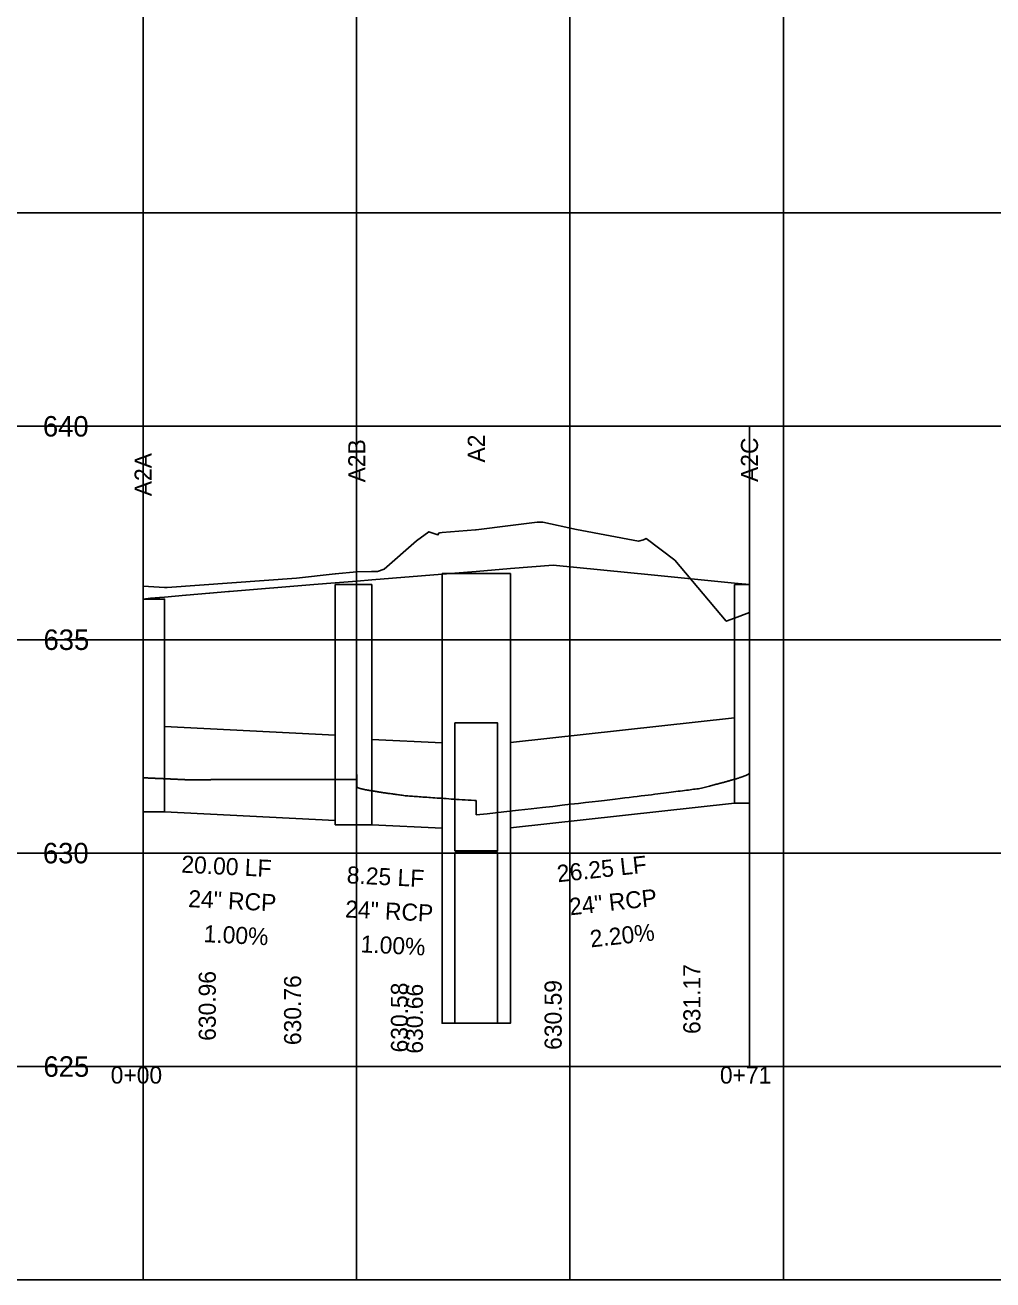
# Model space of a CAD drawing. Extents: x 2252703 to 2264864, y 13787568 to 13790989.
# Drawn here: x 2264524.8 to 2264638.2, y 13787568.1 to 13787715.1 of the extents above; entities that cross this region are included whole.
import ezdxf

# ---------------------------------------------------------------- set-up
doc = ezdxf.new("R2010")
doc.units = 0
for name, color, linetype in [('blank4', 7, 'Continuous'), ('BORD_grid_bottom_major_5int', 7, 'Continuous'), ('D_DRN_PROF_HGL', 7, 'Continuous'), ('D_PROF_1', 7, 'Continuous'), ('D_PROF_NOTES_1', 7, 'Continuous'), ('Default', 7, 'Continuous'), ('Drain_PipeInside', 7, 'Continuous'), ('E_Terrain', 7, 'Continuous'), ('Inlet', 7, 'Continuous'), ('z - Construction', 7, 'Continuous')]:
    doc.layers.add(name, color=color, linetype=linetype)

msp = doc.modelspace()

# ---------------------------------------------------------------- linework, layer by layer
at = {"layer": 'blank4'}
msp.add_lwpolyline([(2264538.67, 13787593.09), (2264538.67, 13787668.09), (2264609.7, 13787668.09), (2264609.7, 13787593.09)], close=True, dxfattribs=at)
at = {"layer": 'BORD_grid_bottom_major_5int'}
for p, q in [((2264538.67, 13787568.09), (2264538.67, 13787868.09)), ((2264563.67, 13787568.09), (2264563.67, 13787868.09)), ((2264588.67, 13787568.09), (2264588.67, 13787868.09)), ((2264613.67, 13787568.09), (2264613.67, 13787868.09)), ((2264413.67, 13787693.09), (2264738.67, 13787693.09)), ((2264413.67, 13787668.09), (2264738.67, 13787668.09)), ((2264413.67, 13787643.09), (2264738.67, 13787643.09)), ((2264413.67, 13787618.09), (2264738.67, 13787618.09)), ((2264413.67, 13787593.09), (2264738.67, 13787593.09)), ((2264413.67, 13787568.09), (2264738.67, 13787568.09))]:
    msp.add_line(p, q, dxfattribs=at)
at = {"layer": 'D_DRN_PROF_HGL'}
for p, q in [((2264563.7, 13787626.72), (2264563.7, 13787627.3)), ((2264577.7, 13787624.24), (2264577.7, 13787622.56))]:
    msp.add_line(p, q, dxfattribs=at)
for points in [[(2264577.7, 13787622.56), (2264578.99, 13787622.7), (2264580.94, 13787622.92), (2264582.64, 13787623.11), (2264584.13, 13787623.28), (2264585.46, 13787623.43), (2264586.65, 13787623.57), (2264587.74, 13787623.7), (2264588.74, 13787623.81), (2264589.66, 13787623.92), (2264590.5, 13787624.02), (2264591.29, 13787624.11), (2264592.03, 13787624.19), (2264592.72, 13787624.27), (2264593.36, 13787624.35), (2264593.97, 13787624.42), (2264594.55, 13787624.49), (2264595.09, 13787624.55), (2264595.61, 13787624.62), (2264596.1, 13787624.68), (2264596.56, 13787624.73), (2264597.01, 13787624.79), (2264597.43, 13787624.84), (2264597.84, 13787624.89), (2264598.22, 13787624.93), (2264598.6, 13787624.98), (2264598.95, 13787625.02), (2264599.29, 13787625.07), (2264599.62, 13787625.11), (2264599.94, 13787625.15), (2264600.24, 13787625.19), (2264600.53, 13787625.22), (2264600.82, 13787625.26), (2264601.09, 13787625.29), (2264601.35, 13787625.33), (2264601.6, 13787625.36), (2264601.85, 13787625.39), (2264602.09, 13787625.42), (2264602.31, 13787625.45), (2264602.54, 13787625.48), (2264602.75, 13787625.51), (2264602.96, 13787625.54), (2264603.16, 13787625.57), (2264603.35, 13787625.59), (2264603.54, 13787625.62), (2264603.73, 13787625.64), (2264603.9, 13787625.67), (2264604.08, 13787625.71), (2264604.24, 13787625.75), (2264604.41, 13787625.79), (2264604.56, 13787625.83), (2264604.72, 13787625.87), (2264604.87, 13787625.91), (2264605.01, 13787625.94), (2264605.15, 13787625.98), (2264605.29, 13787626.01), (2264605.42, 13787626.05), (2264605.55, 13787626.08), (2264605.68, 13787626.11), (2264605.8, 13787626.15), (2264605.92, 13787626.18), (2264606.04, 13787626.21), (2264606.15, 13787626.24), (2264606.26, 13787626.27), (2264606.36, 13787626.3), (2264606.47, 13787626.32), (2264606.57, 13787626.35), (2264606.67, 13787626.38), (2264606.77, 13787626.4), (2264606.86, 13787626.43), (2264606.95, 13787626.45), (2264607.04, 13787626.48), (2264607.13, 13787626.5), (2264607.21, 13787626.53), (2264607.29, 13787626.55), (2264607.37, 13787626.57), (2264607.45, 13787626.59), (2264607.52, 13787626.62), (2264607.6, 13787626.64), (2264607.67, 13787626.66), (2264607.74, 13787626.68), (2264607.81, 13787626.7), (2264607.87, 13787626.72), (2264607.94, 13787626.74), (2264608, 13787626.76), (2264608.06, 13787626.77), (2264608.12, 13787626.79), (2264608.18, 13787626.81), (2264608.24, 13787626.83), (2264608.29, 13787626.84), (2264608.35, 13787626.86), (2264608.4, 13787626.88), (2264608.45, 13787626.89), (2264608.5, 13787626.91), (2264608.55, 13787626.93), (2264608.59, 13787626.94), (2264608.64, 13787626.96), (2264608.68, 13787626.97), (2264608.72, 13787626.98), (2264608.76, 13787627), (2264608.81, 13787627.01), (2264608.84, 13787627.03), (2264608.88, 13787627.04), (2264608.92, 13787627.05), (2264608.95, 13787627.07), (2264608.99, 13787627.08), (2264609.02, 13787627.09), (2264609.06, 13787627.1), (2264609.09, 13787627.11), (2264609.12, 13787627.13), (2264609.15, 13787627.14), (2264609.18, 13787627.15), (2264609.2, 13787627.16), (2264609.23, 13787627.17), (2264609.26, 13787627.18), (2264609.28, 13787627.19), (2264609.3, 13787627.2), (2264609.33, 13787627.21), (2264609.35, 13787627.22), (2264609.37, 13787627.23), (2264609.39, 13787627.24), (2264609.41, 13787627.25), (2264609.43, 13787627.26), (2264609.45, 13787627.27), (2264609.47, 13787627.28), (2264609.48, 13787627.29), (2264609.5, 13787627.3), (2264609.52, 13787627.3), (2264609.53, 13787627.31), (2264609.54, 13787627.32), (2264609.56, 13787627.33), (2264609.57, 13787627.34), (2264609.58, 13787627.34), (2264609.59, 13787627.35), (2264609.6, 13787627.36), (2264609.61, 13787627.37), (2264609.62, 13787627.37), (2264609.63, 13787627.38), (2264609.64, 13787627.39), (2264609.65, 13787627.39), (2264609.65, 13787627.4), (2264609.66, 13787627.41), (2264609.67, 13787627.41), (2264609.67, 13787627.42), (2264609.68, 13787627.42), (2264609.68, 13787627.43), (2264609.69, 13787627.44), (2264609.69, 13787627.44), (2264609.69, 13787627.45), (2264609.69, 13787627.45), (2264609.69, 13787627.46), (2264609.7, 13787627.46), (2264609.7, 13787627.47), (2264609.7, 13787627.47), (2264609.7, 13787628.51)], [(2264538.67, 13787627.3), (2264538.67, 13787626.92), (2264538.74, 13787626.92), (2264538.83, 13787626.91), (2264538.92, 13787626.91), (2264539.01, 13787626.91), (2264539.11, 13787626.9), (2264539.2, 13787626.9), (2264539.29, 13787626.89), (2264539.38, 13787626.89), (2264539.48, 13787626.88), (2264539.57, 13787626.88), (2264539.66, 13787626.88), (2264539.76, 13787626.87), (2264539.85, 13787626.87), (2264539.94, 13787626.86), (2264540.04, 13787626.86), (2264540.13, 13787626.85), (2264540.22, 13787626.85), (2264540.32, 13787626.85), (2264540.41, 13787626.84), (2264540.5, 13787626.84), (2264540.6, 13787626.83), (2264540.69, 13787626.83), (2264540.78, 13787626.82), (2264540.88, 13787626.82), (2264540.97, 13787626.82), (2264541.06, 13787626.81), (2264541.16, 13787626.81), (2264541.25, 13787626.8), (2264541.35, 13787626.8), (2264541.44, 13787626.79), (2264541.53, 13787626.79), (2264541.63, 13787626.78), (2264541.72, 13787626.78), (2264541.82, 13787626.78), (2264541.91, 13787626.77), (2264542, 13787626.77), (2264542.1, 13787626.76), (2264542.19, 13787626.76), (2264542.29, 13787626.75), (2264542.38, 13787626.75), (2264542.47, 13787626.74), (2264542.57, 13787626.74), (2264542.66, 13787626.74), (2264542.76, 13787626.73), (2264542.85, 13787626.73), (2264542.94, 13787626.72), (2264543.04, 13787626.72), (2264543.13, 13787626.71), (2264543.23, 13787626.71), (2264543.32, 13787626.71), (2264543.42, 13787626.7), (2264543.51, 13787626.7), (2264543.61, 13787626.69), (2264543.7, 13787626.69), (2264543.79, 13787626.69), (2264543.89, 13787626.69), (2264543.98, 13787626.69), (2264544.08, 13787626.69), (2264544.17, 13787626.69), (2264544.27, 13787626.69), (2264544.36, 13787626.69), (2264544.46, 13787626.69), (2264544.55, 13787626.69), (2264544.65, 13787626.69), (2264544.74, 13787626.69), (2264544.84, 13787626.69), (2264544.93, 13787626.69), (2264545.03, 13787626.69), (2264545.12, 13787626.69), (2264545.22, 13787626.69), (2264545.31, 13787626.69), (2264545.41, 13787626.69), (2264545.5, 13787626.69), (2264545.6, 13787626.69), (2264545.69, 13787626.69), (2264545.79, 13787626.69), (2264545.88, 13787626.69), (2264545.98, 13787626.69), (2264546.07, 13787626.69), (2264546.17, 13787626.69), (2264546.26, 13787626.69), (2264546.36, 13787626.69), (2264546.45, 13787626.69), (2264546.55, 13787626.69), (2264546.64, 13787626.7), (2264546.74, 13787626.7), (2264546.84, 13787626.7), (2264546.93, 13787626.7), (2264547.03, 13787626.7), (2264547.12, 13787626.7), (2264547.22, 13787626.7), (2264547.31, 13787626.7), (2264547.41, 13787626.7), (2264547.5, 13787626.7), (2264547.6, 13787626.7), (2264547.69, 13787626.7), (2264547.79, 13787626.7), (2264547.89, 13787626.7), (2264547.98, 13787626.7), (2264548.08, 13787626.7), (2264548.17, 13787626.7), (2264548.27, 13787626.7), (2264548.36, 13787626.7), (2264548.46, 13787626.7), (2264548.56, 13787626.7), (2264548.65, 13787626.7), (2264548.75, 13787626.7), (2264548.84, 13787626.7), (2264548.94, 13787626.7), (2264549.04, 13787626.7), (2264549.13, 13787626.7), (2264549.23, 13787626.7), (2264549.32, 13787626.7), (2264549.42, 13787626.7), (2264549.52, 13787626.7), (2264549.61, 13787626.7), (2264549.71, 13787626.7), (2264549.8, 13787626.7), (2264549.9, 13787626.7), (2264550, 13787626.7), (2264550.09, 13787626.7), (2264550.19, 13787626.7), (2264550.28, 13787626.7), (2264550.38, 13787626.7), (2264550.48, 13787626.7), (2264550.57, 13787626.7), (2264550.67, 13787626.7), (2264550.77, 13787626.7), (2264550.86, 13787626.7), (2264550.96, 13787626.7), (2264551.05, 13787626.7), (2264551.15, 13787626.7), (2264551.25, 13787626.71), (2264551.34, 13787626.71), (2264551.44, 13787626.71), (2264551.54, 13787626.71), (2264551.63, 13787626.71), (2264551.73, 13787626.71), (2264551.83, 13787626.71), (2264551.92, 13787626.71), (2264552.02, 13787626.71), (2264552.12, 13787626.71), (2264552.21, 13787626.71), (2264552.31, 13787626.71), (2264552.4, 13787626.71), (2264552.5, 13787626.71), (2264552.6, 13787626.71), (2264552.69, 13787626.71), (2264552.79, 13787626.71), (2264552.89, 13787626.71), (2264552.98, 13787626.71), (2264553.08, 13787626.71), (2264553.18, 13787626.71), (2264553.27, 13787626.71), (2264553.37, 13787626.71), (2264553.47, 13787626.71), (2264553.56, 13787626.71), (2264553.66, 13787626.71), (2264553.76, 13787626.71), (2264553.86, 13787626.71), (2264553.95, 13787626.71), (2264554.05, 13787626.71), (2264554.15, 13787626.71), (2264554.24, 13787626.71), (2264554.34, 13787626.71), (2264554.44, 13787626.71), (2264554.53, 13787626.71), (2264554.63, 13787626.71), (2264554.73, 13787626.71), (2264554.82, 13787626.71), (2264554.92, 13787626.71), (2264555.02, 13787626.71), (2264555.11, 13787626.71), (2264555.21, 13787626.71), (2264555.31, 13787626.71), (2264555.41, 13787626.71), (2264555.5, 13787626.71), (2264555.6, 13787626.71), (2264555.7, 13787626.71), (2264555.79, 13787626.71), (2264555.89, 13787626.71), (2264555.99, 13787626.71), (2264556.09, 13787626.71), (2264556.18, 13787626.71), (2264556.28, 13787626.71), (2264556.38, 13787626.71), (2264556.47, 13787626.71), (2264556.57, 13787626.71), (2264556.67, 13787626.71), (2264556.77, 13787626.71), (2264556.86, 13787626.71), (2264556.96, 13787626.71), (2264557.06, 13787626.71), (2264557.15, 13787626.71), (2264557.25, 13787626.71), (2264557.35, 13787626.71), (2264557.45, 13787626.72), (2264557.54, 13787626.72), (2264557.64, 13787626.72), (2264557.74, 13787626.72), (2264557.84, 13787626.72), (2264557.93, 13787626.72), (2264558.03, 13787626.72), (2264558.13, 13787626.72), (2264558.23, 13787626.72), (2264558.32, 13787626.72), (2264558.42, 13787626.72), (2264558.52, 13787626.72), (2264558.61, 13787626.72), (2264558.71, 13787626.72), (2264558.81, 13787626.72), (2264558.91, 13787626.72), (2264559, 13787626.72), (2264559.1, 13787626.72), (2264559.2, 13787626.72), (2264559.3, 13787626.72), (2264559.39, 13787626.72), (2264559.49, 13787626.72), (2264559.59, 13787626.72), (2264559.69, 13787626.72), (2264559.79, 13787626.72), (2264559.88, 13787626.72), (2264559.98, 13787626.72), (2264560.08, 13787626.72), (2264560.18, 13787626.72), (2264560.27, 13787626.72), (2264560.37, 13787626.72), (2264560.47, 13787626.72), (2264560.57, 13787626.72), (2264560.66, 13787626.72), (2264560.76, 13787626.72), (2264560.86, 13787626.72), (2264560.96, 13787626.72), (2264561.05, 13787626.72), (2264561.15, 13787626.72), (2264561.25, 13787626.72), (2264561.35, 13787626.72), (2264561.45, 13787626.72), (2264561.54, 13787626.72), (2264561.64, 13787626.72), (2264561.74, 13787626.72), (2264561.84, 13787626.72), (2264561.93, 13787626.72), (2264562.03, 13787626.72), (2264562.13, 13787626.72), (2264562.23, 13787626.72), (2264562.33, 13787626.72), (2264562.42, 13787626.72), (2264562.52, 13787626.72), (2264562.62, 13787626.72), (2264562.72, 13787626.72), (2264562.82, 13787626.72), (2264562.91, 13787626.72), (2264563.01, 13787626.72), (2264563.11, 13787626.72), (2264563.21, 13787626.72), (2264563.3, 13787626.72), (2264563.4, 13787626.72), (2264563.5, 13787626.72), (2264563.6, 13787626.72), (2264563.7, 13787626.72)], [(2264563.7, 13787627.3), (2264563.7, 13787625.85), (2264563.7, 13787625.84), (2264563.7, 13787625.84), (2264563.7, 13787625.83), (2264563.7, 13787625.83), (2264563.71, 13787625.82), (2264563.71, 13787625.82), (2264563.72, 13787625.81), (2264563.72, 13787625.81), (2264563.73, 13787625.8), (2264563.74, 13787625.8), (2264563.75, 13787625.79), (2264563.76, 13787625.78), (2264563.77, 13787625.78), (2264563.78, 13787625.77), (2264563.79, 13787625.77), (2264563.81, 13787625.76), (2264563.82, 13787625.75), (2264563.84, 13787625.75), (2264563.85, 13787625.74), (2264563.87, 13787625.73), (2264563.89, 13787625.73), (2264563.91, 13787625.72), (2264563.93, 13787625.71), (2264563.95, 13787625.7), (2264563.98, 13787625.7), (2264564, 13787625.69), (2264564.03, 13787625.68), (2264564.05, 13787625.67), (2264564.08, 13787625.67), (2264564.11, 13787625.66), (2264564.14, 13787625.65), (2264564.17, 13787625.64), (2264564.21, 13787625.63), (2264564.24, 13787625.63), (2264564.28, 13787625.62), (2264564.31, 13787625.61), (2264564.35, 13787625.6), (2264564.39, 13787625.59), (2264564.43, 13787625.58), (2264564.47, 13787625.57), (2264564.52, 13787625.56), (2264564.56, 13787625.55), (2264564.61, 13787625.54), (2264564.66, 13787625.53), (2264564.7, 13787625.52), (2264564.76, 13787625.51), (2264564.81, 13787625.5), (2264564.86, 13787625.49), (2264564.92, 13787625.48), (2264564.97, 13787625.47), (2264565.03, 13787625.46), (2264565.09, 13787625.45), (2264565.16, 13787625.44), (2264565.22, 13787625.43), (2264565.29, 13787625.42), (2264565.35, 13787625.4), (2264565.42, 13787625.39), (2264565.5, 13787625.38), (2264565.57, 13787625.37), (2264565.64, 13787625.36), (2264565.72, 13787625.34), (2264565.8, 13787625.33), (2264565.88, 13787625.32), (2264565.97, 13787625.3), (2264566.05, 13787625.29), (2264566.14, 13787625.28), (2264566.23, 13787625.26), (2264566.32, 13787625.25), (2264566.42, 13787625.23), (2264566.51, 13787625.22), (2264566.61, 13787625.2), (2264566.71, 13787625.19), (2264566.82, 13787625.17), (2264566.92, 13787625.16), (2264567.03, 13787625.14), (2264567.15, 13787625.12), (2264567.26, 13787625.11), (2264567.38, 13787625.09), (2264567.5, 13787625.07), (2264567.62, 13787625.06), (2264567.75, 13787625.04), (2264567.88, 13787625.02), (2264568.01, 13787625), (2264568.15, 13787624.98), (2264568.28, 13787624.97), (2264568.43, 13787624.95), (2264568.57, 13787624.93), (2264568.72, 13787624.91), (2264568.87, 13787624.89), (2264569.03, 13787624.87), (2264569.19, 13787624.85), (2264569.35, 13787624.82), (2264569.52, 13787624.81), (2264569.69, 13787624.79), (2264569.87, 13787624.78), (2264570.05, 13787624.76), (2264570.23, 13787624.75), (2264570.42, 13787624.74), (2264570.62, 13787624.72), (2264570.82, 13787624.71), (2264571.02, 13787624.69), (2264571.23, 13787624.68), (2264571.44, 13787624.66), (2264571.66, 13787624.64), (2264571.89, 13787624.63), (2264572.12, 13787624.61), (2264572.35, 13787624.59), (2264572.59, 13787624.58), (2264572.84, 13787624.56), (2264573.1, 13787624.54), (2264573.36, 13787624.52), (2264573.63, 13787624.51), (2264573.9, 13787624.49), (2264574.18, 13787624.47), (2264574.47, 13787624.45), (2264574.77, 13787624.43), (2264575.08, 13787624.41), (2264575.39, 13787624.39), (2264575.71, 13787624.37), (2264576.05, 13787624.34), (2264576.39, 13787624.32), (2264576.74, 13787624.3), (2264577.1, 13787624.28), (2264577.47, 13787624.25), (2264577.7, 13787624.24)]]:
    msp.add_lwpolyline(points, dxfattribs=at)
at = {"layer": 'D_PROF_1'}
msp.add_lwpolyline([(2264538.67, 13787647.86), (2264539.54, 13787647.94), (2264539.54, 13787647.94), (2264539.55, 13787647.94), (2264540.59, 13787648.03), (2264540.62, 13787648.03), (2264541.18, 13787648.09), (2264541.18, 13787648.09), (2264543.67, 13787648.3), (2264543.7, 13787648.3), (2264546.45, 13787648.53), (2264546.48, 13787648.53), (2264548.68, 13787648.72), (2264548.79, 13787648.73), (2264558.68, 13787649.56), (2264561.18, 13787649.77), (2264561.18, 13787649.77), (2264563.7, 13787649.96), (2264563.7, 13787649.96), (2264563.7, 13787649.96), (2264565.45, 13787650.1), (2264565.45, 13787650.1), (2264573.7, 13787650.78), (2264573.7, 13787650.78), (2264575.2, 13787650.9), (2264577.7, 13787651.1), (2264577.7, 13787651.1), (2264581.7, 13787651.43), (2264581.7, 13787651.43), (2264586.7, 13787651.84), (2264598.2, 13787650.69), (2264607.95, 13787649.72), (2264607.95, 13787649.72), (2264609.7, 13787649.54)], dxfattribs=at)
at = {"layer": 'Drain_PipeInside'}
for p, q in [((2264541.18, 13787632.91), (2264561.18, 13787631.91)), ((2264581.7, 13787631.05), (2264607.95, 13787633.94)), ((2264565.45, 13787631.41), (2264573.7, 13787631)), ((2264581.7, 13787621.05), (2264607.95, 13787623.94)), ((2264541.18, 13787622.91), (2264561.18, 13787621.91)), ((2264565.45, 13787621.41), (2264573.7, 13787621))]:
    msp.add_line(p, q, dxfattribs=at)
for points in [[(2264575.2, 13787618.34), (2264580.2, 13787618.34), (2264580.2, 13787633.34), (2264575.2, 13787633.34)], [(2264575.2, 13787598.16), (2264580.2, 13787598.16), (2264580.2, 13787618.16), (2264575.2, 13787618.16)]]:
    msp.add_lwpolyline(points, close=True, dxfattribs=at)
at = {"layer": 'E_Terrain'}
msp.add_lwpolyline([(2264538.67, 13787649.37), (2264541.18, 13787649.21), (2264541.18, 13787649.21), (2264541.48, 13787649.19), (2264556.62, 13787650.29), (2264561.18, 13787650.79), (2264561.18, 13787650.79), (2264563.7, 13787651.06), (2264563.7, 13787651.06), (2264565.45, 13787651.09), (2264565.45, 13787651.09), (2264566.11, 13787651.09), (2264566.9, 13787651.35), (2264570.68, 13787654.67), (2264572.14, 13787655.73), (2264573.21, 13787655.37), (2264573.3, 13787655.57), (2264573.43, 13787655.63), (2264573.7, 13787655.65), (2264573.7, 13787655.65), (2264577.62, 13787655.98), (2264577.7, 13787655.98), (2264577.7, 13787655.98), (2264581.7, 13787656.47), (2264581.7, 13787656.47), (2264584.82, 13787656.86), (2264585.06, 13787656.86), (2264585.49, 13787656.86), (2264589.44, 13787656.01), (2264596.71, 13787654.63), (2264597.28, 13787654.78), (2264597.59, 13787654.94), (2264600.94, 13787652.4), (2264606.99, 13787645.25), (2264607.95, 13787645.61), (2264607.95, 13787645.61), (2264609.7, 13787646.26)], dxfattribs=at)
at = {"layer": 'Inlet'}
for points in [[(2264573.7, 13787650.84), (2264581.7, 13787650.84), (2264581.7, 13787598.16), (2264573.7, 13787598.16)], [(2264561.18, 13787649.54), (2264565.45, 13787649.54), (2264565.45, 13787621.41), (2264561.18, 13787621.41)], [(2264607.95, 13787649.54), (2264609.7, 13787649.54), (2264609.7, 13787623.94), (2264607.95, 13787623.94)], [(2264538.67, 13787647.86), (2264541.18, 13787647.86), (2264541.18, 13787622.91), (2264538.67, 13787622.91)]]:
    msp.add_lwpolyline(points, close=True, dxfattribs=at)
at = {"layer": 'z - Construction'}
for p, q in [((2264538.67, 13787643.09), (2264609.7, 13787643.09)), ((2264538.67, 13787618.09), (2264609.7, 13787618.09))]:
    msp.add_line(p, q, dxfattribs=at)

# ---------------------------------------------------------------- texts
at = {"layer": 'D_PROF_NOTES_1'}
for s, rotation, p in [('A2', 90, (2264578.7, 13787663.85)), ('A2C', 90, (2264610.7, 13787661.57)), ('A2B', 90, (2264564.7, 13787661.52)), ('A2A', 90, (2264539.67, 13787659.9)), ('20.00 LF', 357.1376, (2264543.11, 13787615.81)), ('26.25 LF', 6.2773, (2264587.26, 13787614.67)), ('8.25 LF', 357.1376, (2264562.49, 13787614.56)), ('24" RCP', 357.1376, (2264543.92, 13787611.77)), ('24" RCP', 6.2773, (2264588.7, 13787610.8)), ('24" RCP', 357.1376, (2264562.3, 13787610.56)), ('1.00%', 357.1376, (2264545.72, 13787607.67)), ('2.20%', 6.2773, (2264591.13, 13787607.04)), ('1.00%', 357.1376, (2264564.11, 13787606.47)), ('631.17', 90, (2264603.95, 13787596.9)), ('630.96', 90, (2264547.18, 13787596.1)), ('630.76', 90, (2264557.18, 13787595.6)), ('630.58', 90, (2264569.7, 13787594.74)), ('630.66', 90, (2264571.45, 13787594.6)), ('630.59', 90, (2264587.7, 13787595.04))]:
    msp.add_text(s, height=2, rotation=rotation, dxfattribs=at).set_placement(p)
at = {"layer": 'Default'}
for s, height, p in [('640', 2.4, (2264526.93, 13787666.89)), ('635', 2.4, (2264527, 13787641.89)), ('630', 2.4, (2264526.93, 13787616.89)), ('625', 2.4, (2264527, 13787591.89)), ('0+00', 2, (2264534.87, 13787591.09)), ('0+71', 2, (2264606.24, 13787591.09))]:
    msp.add_text(s, height=height, dxfattribs=at).set_placement(p)

doc.saveas('drawing.dxf')
